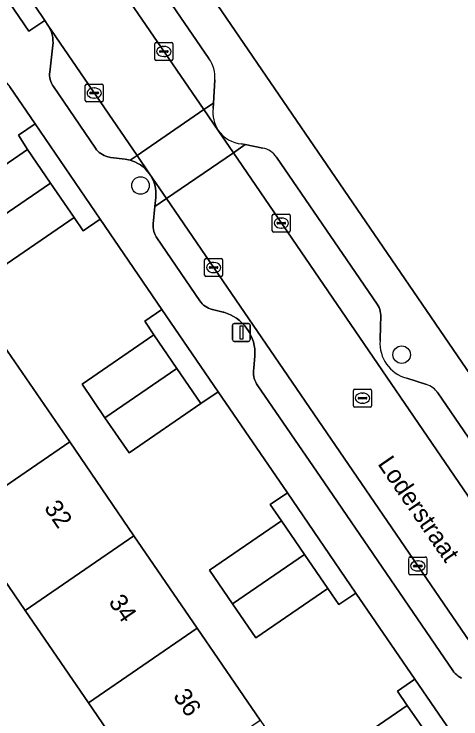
# Model space of a CAD drawing. Extents: x 157445 to 158888, y 383061 to 384688.
# Drawn here: x 158424.77 to 158449.67, y 383649.76 to 383689.04 of the extents above; entities that cross this region are included whole.
import ezdxf

# ---------------------------------------------------------------- set-up
doc = ezdxf.new("R2010")
doc.units = 0
for name, color, linetype in [('IMGEO_Boom', 7, 'Continuous'), ('IMGEO_Erf', 7, 'Continuous'), ('IMGEO_Kolk', 7, 'Continuous'), ('IMGEO_Lichtmast', 7, 'Continuous'), ('IMGEO_Openbare_ruimte_label', 7, 'Continuous'), ('IMGEO_Pand', 7, 'Continuous'), ('IMGEO_Pand_nummerreeks', 7, 'Continuous'), ('IMGEO_Parkeervlak_open', 7, 'Continuous'), ('IMGEO_Rijbaan_lokaal_open', 7, 'Continuous'), ('IMGEO_Rioolput', 7, 'Continuous'), ('IMGEO_Voetpad_open', 7, 'Continuous')]:
    doc.layers.add(name, color=color, linetype=linetype)

msp = doc.modelspace()

# ---------------------------------------------------------------- linework, layer by layer
at = {"layer": 'IMGEO_Boom'}
for centre in [(158431.809, 383679.483), (158446.367, 383670.055)]:
    msp.add_circle(centre, 0.489, dxfattribs=at)
at = {"layer": 'IMGEO_Erf'}
for points in [[(158413.081, 383723.175), (158463.285, 383649.821), (158470.621, 383654.492), (158471.026, 383654.075), (158477.748, 383658.874), (158478.003, 383659.037), (158479.785, 383660.174), (158479.466, 383660.775), (158485.785, 383665.145)], [(158421.479, 383678.728), (158425.514, 383681.495), (158425.012, 383682.282), (158425.935, 383682.914), (158424.522, 383684.978)], [(158442.687, 383647.772), (158446.679, 383650.509), (158446.139, 383651.3), (158447.105, 383651.962), (158443.812, 383656.77), (158442.871, 383656.125), (158442.251, 383657.021), (158438.239, 383654.27), (158436.942, 383656.163), (158435.65, 383658.047), (158439.662, 383660.798), (158439.046, 383661.697), (158439.999, 383662.349), (158436.147, 383667.989), (158435.181, 383667.328), (158431.174, 383664.581), (158429.831, 383666.54), (158428.551, 383668.407), (158432.557, 383671.154), (158432.053, 383671.923), (158433.002, 383672.572), (158429.557, 383677.603), (158428.625, 383676.965), (158428.115, 383677.701), (158424.081, 383674.934)]]:
    msp.add_lwpolyline(points, dxfattribs=at)
msp.add_lwpolyline([(158431.447, 383659.961), (158434.972, 383654.814), (158438.48, 383649.69), (158441.943, 383644.634), (158445.532, 383639.392), (158449.026, 383634.29), (158452.94, 383628.575), (158446.874, 383624.42), (158442.96, 383630.135), (158439.466, 383635.237), (158435.876, 383640.479), (158432.414, 383645.536), (158428.905, 383650.66), (158425.381, 383655.806), (158421.798, 383661.038), (158419.388, 383659.387), (158415.919, 383664.452), (158418.329, 383666.103), (158414.73, 383671.358), (158410.935, 383676.9), (158417.002, 383681.055), (158420.797, 383675.513), (158424.396, 383670.258), (158427.864, 383665.193)], close=True, dxfattribs=at)
at = {"layer": 'IMGEO_Kolk'}
for p, q in [((158432.61, 383686.528), (158432.61, 383687.38)), ((158432.685, 383687.454), (158433.537, 383687.454)), ((158433.611, 383687.38), (158433.611, 383686.528)), ((158432.869, 383686.948), (158432.869, 383686.96)), ((158433.307, 383686.911), (158432.909, 383686.911)), ((158432.912, 383686.997), (158433.31, 383686.997)), ((158433.098, 383687.234), (158433.123, 383687.234)), ((158433.353, 383686.96), (158433.353, 383686.948)), ((158433.121, 383686.674), (158433.096, 383686.674)), ((158433.537, 383686.454), (158432.685, 383686.454)), ((158428.733, 383684.214), (158428.733, 383685.066)), ((158428.808, 383685.14), (158429.66, 383685.14)), ((158429.221, 383684.92), (158429.246, 383684.92)), ((158429.734, 383685.066), (158429.734, 383684.214)), ((158428.992, 383684.634), (158428.992, 383684.646)), ((158429.43, 383684.597), (158429.032, 383684.597)), ((158429.035, 383684.683), (158429.433, 383684.683)), ((158429.476, 383684.646), (158429.476, 383684.634)), ((158429.66, 383684.14), (158428.808, 383684.14)), ((158429.244, 383684.36), (158429.219, 383684.36)), ((158439.232, 383677.888), (158440.084, 383677.888)), ((158439.157, 383676.962), (158439.157, 383677.814)), ((158439.645, 383677.668), (158439.67, 383677.668)), ((158440.158, 383677.814), (158440.158, 383676.962)), ((158439.416, 383677.382), (158439.416, 383677.394)), ((158439.854, 383677.345), (158439.456, 383677.345)), ((158439.459, 383677.431), (158439.857, 383677.431)), ((158439.668, 383677.108), (158439.643, 383677.108)), ((158439.9, 383677.394), (158439.9, 383677.382)), ((158440.084, 383676.888), (158439.232, 383676.888)), ((158435.386, 383674.488), (158435.386, 383675.34)), ((158435.461, 383675.414), (158436.313, 383675.414)), ((158435.874, 383675.194), (158435.899, 383675.194)), ((158436.387, 383675.34), (158436.387, 383674.488)), ((158435.645, 383674.908), (158435.645, 383674.92)), ((158436.083, 383674.871), (158435.685, 383674.871)), ((158435.688, 383674.957), (158436.086, 383674.957)), ((158436.129, 383674.92), (158436.129, 383674.908)), ((158436.313, 383674.414), (158435.461, 383674.414)), ((158435.897, 383674.634), (158435.872, 383674.634)), ((158446.764, 383657.853), (158446.764, 383658.705)), ((158446.839, 383658.779), (158447.691, 383658.779)), ((158447.765, 383658.705), (158447.765, 383657.853)), ((158447.023, 383658.273), (158447.023, 383658.285)), ((158447.461, 383658.236), (158447.063, 383658.236)), ((158447.066, 383658.322), (158447.464, 383658.322)), ((158447.252, 383658.559), (158447.277, 383658.559)), ((158447.507, 383658.285), (158447.507, 383658.273)), ((158447.275, 383657.999), (158447.25, 383657.999)), ((158447.691, 383657.779), (158446.839, 383657.779))]:
    msp.add_line(p, q, dxfattribs=at)
for points in [[(158432.61, 383686.528), (158432.61, 383687.38)], [(158432.685, 383687.454), (158433.537, 383687.454)], [(158433.611, 383687.38), (158433.611, 383686.528)], [(158433.537, 383686.454), (158432.685, 383686.454)], [(158428.733, 383684.214), (158428.733, 383685.066)], [(158428.808, 383685.14), (158429.66, 383685.14)], [(158429.734, 383685.066), (158429.734, 383684.214)], [(158429.66, 383684.14), (158428.808, 383684.14)], [(158439.232, 383677.888), (158440.084, 383677.888)], [(158439.157, 383676.962), (158439.157, 383677.814)], [(158440.158, 383677.814), (158440.158, 383676.962)], [(158440.084, 383676.888), (158439.232, 383676.888)], [(158435.386, 383674.488), (158435.386, 383675.34)], [(158435.461, 383675.414), (158436.313, 383675.414)], [(158436.387, 383675.34), (158436.387, 383674.488)], [(158436.313, 383674.414), (158435.461, 383674.414)], [(158446.764, 383657.853), (158446.764, 383658.705)], [(158446.839, 383658.779), (158447.691, 383658.779)], [(158447.765, 383658.705), (158447.765, 383657.853)], [(158447.691, 383657.779), (158446.839, 383657.779)]]:
    msp.add_lwpolyline(points, dxfattribs=at)
for centre, radius, start, end in [((158432.687, 383687.378), 0.0765, 91.552, 178.448), ((158432.687, 383687.378), 0.0765, 91.552, 178.448), ((158433.535, 383687.378), 0.0765, 1.552, 88.448), ((158433.535, 383687.378), 0.0765, 1.552, 88.448), ((158432.909, 383686.957), 0.0403, 85.8775, 175.7526), ((158432.906, 383686.947), 0.0366, 178.938, 274.7102), ((158433.31, 383686.954), 0.043, 264.8664, 352.4533), ((158433.314, 383686.959), 0.0386, 1.7309, 96.639), ((158432.687, 383686.53), 0.0765, 181.552, 268.448), ((158432.687, 383686.53), 0.0765, 181.552, 268.448), ((158433.535, 383686.53), 0.0765, 271.552, 358.448), ((158433.535, 383686.53), 0.0765, 271.552, 358.448), ((158428.81, 383685.064), 0.0765, 91.552, 178.448), ((158428.81, 383685.064), 0.0765, 91.552, 178.448), ((158429.658, 383685.064), 0.0765, 1.552, 88.448), ((158429.658, 383685.064), 0.0765, 1.552, 88.448), ((158429.032, 383684.643), 0.0403, 85.8775, 175.7526), ((158429.029, 383684.633), 0.0366, 178.938, 274.7102), ((158429.433, 383684.64), 0.043, 264.8664, 352.4533), ((158429.437, 383684.645), 0.0386, 1.7309, 96.639), ((158428.81, 383684.216), 0.0765, 181.552, 268.448), ((158428.81, 383684.216), 0.0765, 181.552, 268.448), ((158429.658, 383684.216), 0.0765, 271.552, 358.448), ((158429.658, 383684.216), 0.0765, 271.552, 358.448), ((158439.234, 383677.812), 0.0765, 91.552, 178.448), ((158439.234, 383677.812), 0.0765, 91.552, 178.448), ((158440.082, 383677.812), 0.0765, 1.552, 88.448), ((158440.082, 383677.812), 0.0765, 1.552, 88.448), ((158439.456, 383677.391), 0.0403, 85.8775, 175.7526), ((158439.453, 383677.381), 0.0366, 178.938, 274.7102), ((158439.857, 383677.388), 0.043, 264.8664, 352.4533), ((158439.861, 383677.393), 0.0386, 1.7309, 96.639), ((158439.234, 383676.964), 0.0765, 181.552, 268.448), ((158439.234, 383676.964), 0.0765, 181.552, 268.448), ((158440.082, 383676.964), 0.0765, 271.552, 358.448), ((158440.082, 383676.964), 0.0765, 271.552, 358.448), ((158435.463, 383675.338), 0.0765, 91.552, 178.448), ((158435.463, 383675.338), 0.0765, 91.552, 178.448), ((158436.311, 383675.338), 0.0765, 1.552, 88.448), ((158436.311, 383675.338), 0.0765, 1.552, 88.448), ((158435.685, 383674.917), 0.0403, 85.8775, 175.7526), ((158435.682, 383674.907), 0.0366, 178.938, 274.7102), ((158436.086, 383674.914), 0.043, 264.8664, 352.4533), ((158436.09, 383674.919), 0.0386, 1.7309, 96.639), ((158435.463, 383674.49), 0.0765, 181.552, 268.448), ((158435.463, 383674.49), 0.0765, 181.552, 268.448), ((158436.311, 383674.49), 0.0765, 271.552, 358.448), ((158436.311, 383674.49), 0.0765, 271.552, 358.448), ((158446.841, 383658.703), 0.0765, 91.552, 178.448), ((158446.841, 383658.703), 0.0765, 91.552, 178.448), ((158447.689, 383658.703), 0.0765, 1.552, 88.448), ((158447.689, 383658.703), 0.0765, 1.552, 88.448), ((158447.063, 383658.282), 0.0403, 85.8775, 175.7526), ((158447.06, 383658.272), 0.0366, 178.938, 274.7102), ((158447.464, 383658.279), 0.043, 264.8664, 352.4533), ((158447.468, 383658.284), 0.0386, 1.7309, 96.639), ((158446.841, 383657.855), 0.0765, 181.552, 268.448), ((158446.841, 383657.855), 0.0765, 181.552, 268.448), ((158447.689, 383657.855), 0.0765, 271.552, 358.448), ((158447.689, 383657.855), 0.0765, 271.552, 358.448)]:
    msp.add_arc(centre, radius, start, end, dxfattribs=at)
for centre, major_axis, ratio, start_param, end_param in [((158433.097, 383686.954), (-0.387, 0.002), 0.722429, 4.712389, 7.853982), ((158433.122, 383686.954), (-0.39, 0.002), 0.717154, 1.570796, 4.712389), ((158429.22, 383684.64), (-0.387, 0.002), 0.722429, 4.712389, 7.853982), ((158429.245, 383684.64), (-0.39, 0.002), 0.717154, 1.570796, 4.712389), ((158439.644, 383677.388), (-0.387, 0.002), 0.722429, 4.712389, 7.853982), ((158439.669, 383677.388), (-0.39, 0.002), 0.717154, 1.570796, 4.712389), ((158435.873, 383674.914), (-0.387, 0.002), 0.722429, 4.712389, 7.853982), ((158435.898, 383674.914), (-0.39, 0.002), 0.717154, 1.570796, 4.712389), ((158447.251, 383658.279), (-0.387, 0.002), 0.722429, 4.712389, 7.853982), ((158447.276, 383658.279), (-0.39, 0.002), 0.717154, 1.570796, 4.712389)]:
    msp.add_ellipse(centre, major_axis=major_axis, ratio=ratio, start_param=start_param, end_param=end_param, dxfattribs=at)
at = {"layer": 'IMGEO_Lichtmast'}
for p, q in [((158436.936, 383670.894), (158436.936, 383671.694)), ((158436.936, 383671.694), (158436.936, 383670.894)), ((158437.036, 383671.794), (158437.826, 383671.794)), ((158437.826, 383671.794), (158437.036, 383671.794)), ((158437.926, 383671.694), (158437.926, 383670.894)), ((158437.926, 383670.894), (158437.926, 383671.694)), ((158437.826, 383670.794), (158437.036, 383670.794)), ((158437.036, 383670.794), (158437.826, 383670.794))]:
    msp.add_line(p, q, dxfattribs=at)
msp.add_lwpolyline([(158437.356, 383671.669), (158437.506, 383671.669), (158437.506, 383670.919), (158437.356, 383670.919), (158437.356, 383671.669)], dxfattribs=at)
for centre, start, end in [((158437.036, 383671.694), 90, 180), ((158437.036, 383671.694), 90, 180), ((158437.826, 383671.694), 0, 90), ((158437.826, 383671.694), 360, 90), ((158437.036, 383670.894), 180, 270), ((158437.036, 383670.894), 180, 270), ((158437.826, 383670.894), 270, 0), ((158437.826, 383670.894), 270, 0)]:
    msp.add_arc(centre, 0.1, start, end, dxfattribs=at)
at = {"layer": 'IMGEO_Pand'}
for points in [[(158422.761, 383676.858), (158426.798, 383679.623), (158425.514, 383681.495), (158421.479, 383678.728)], [(158422.761, 383676.858), (158424.081, 383674.934), (158428.115, 383677.701), (158426.798, 383679.623)], [(158433.839, 383669.285), (158432.557, 383671.154), (158428.551, 383668.407), (158429.831, 383666.54)], [(158424.396, 383670.258), (158418.329, 383666.103), (158415.919, 383664.452), (158419.388, 383659.387), (158421.798, 383661.038), (158427.864, 383665.193)], [(158433.839, 383669.285), (158429.831, 383666.54), (158431.174, 383664.581), (158435.181, 383667.328)], [(158427.864, 383665.193), (158421.798, 383661.038), (158425.381, 383655.806), (158431.447, 383659.961)], [(158440.956, 383658.911), (158439.662, 383660.798), (158435.65, 383658.047), (158436.942, 383656.163)], [(158425.381, 383655.806), (158428.905, 383650.66), (158434.972, 383654.814), (158431.447, 383659.961)], [(158440.956, 383658.911), (158436.942, 383656.163), (158438.239, 383654.27), (158442.251, 383657.021)], [(158432.414, 383645.536), (158438.48, 383649.69), (158434.972, 383654.814), (158428.905, 383650.66)], [(158443.914, 383645.984), (158447.907, 383648.718), (158446.679, 383650.509), (158442.687, 383647.772)]]:
    msp.add_lwpolyline(points, close=True, dxfattribs=at)
at = {"layer": 'IMGEO_Parkeervlak_open'}
for points in [[(158426.308, 383696.891), (158435.343, 383683.712), (158435.875, 383684.076), (158435.956, 383685.375)], [(158435.627, 383686.565), (158429.96, 383694.844)], [(158435.858, 383683.797), (158435.875, 383684.076), (158435.343, 383683.712), (158436.139, 383682.551)], [(158436.139, 383682.551), (158436.987, 383681.311), (158437.646, 383681.762), (158437.439, 383681.802)], [(158438.625, 383681.572), (158437.646, 383681.762), (158436.987, 383681.311), (158455.335, 383654.483), (158455.755, 383654.771), (158455.797, 383654.993), (158456.02, 383656.138)], [(158445.159, 383670.837), (158445.188, 383671.68), (158445.205, 383672.158), (158445.204, 383672.265), (158445.193, 383672.372), (158445.173, 383672.478), (158445.143, 383672.581), (158445.105, 383672.681), (158445.057, 383672.778), (158444.996, 383672.877), (158443.554, 383674.983), (158439.387, 383681.072)], [(158451.608, 383651.926), (158433.261, 383678.756), (158432.611, 383678.311), (158432.518, 383677.357), (158432.512, 383677.249), (158432.516, 383677.142), (158432.53, 383677.035), (158432.553, 383676.929), (158432.586, 383676.827), (158432.627, 383676.727), (158432.677, 383676.632), (158432.721, 383676.563), (158435.12, 383673.057), (158435.183, 383672.972), (158435.254, 383672.893), (158435.331, 383672.821), (158435.415, 383672.755), (158435.504, 383672.698), (158435.597, 383672.649), (158435.695, 383672.608), (158435.796, 383672.576), (158435.828, 383672.568), (158436.417, 383672.426), (158436.454, 383672.417), (158436.642, 383672.359), (158436.825, 383672.284), (158436.999, 383672.193), (158437.166, 383672.087), (158437.322, 383671.967), (158437.466, 383671.833), (158437.598, 383671.686), (158437.717, 383671.529), (158437.802, 383671.404), (158437.866, 383671.305), (158437.96, 383671.133), (158438.039, 383670.953), (158438.102, 383670.766), (158438.147, 383670.575), (158438.175, 383670.38), (158438.186, 383670.184), (158438.179, 383669.987), (158438.125, 383669.299), (158438.113, 383669.153), (158438.109, 383669.046), (158438.115, 383668.939), (158438.13, 383668.833), (158438.154, 383668.729), (158438.188, 383668.627), (158438.231, 383668.529), (158438.282, 383668.435), (158438.318, 383668.38), (158442.063, 383662.905), (158449.216, 383652.447), (158449.281, 383652.361), (158449.354, 383652.281), (158449.433, 383652.207), (158449.519, 383652.141), (158449.611, 383652.084), (158449.707, 383652.034)], [(158447.754, 383668.393), (158446.644, 383668.743)], [(158455.832, 383657.045), (158448.384, 383667.926)]]:
    msp.add_lwpolyline(points, dxfattribs=at)
for points in [[(158431.231, 383680.892), (158431.618, 383681.158), (158426.649, 383688.421), (158426.727, 383688.296), (158426.793, 383688.164), (158426.848, 383688.027), (158426.889, 383687.885), (158426.918, 383687.74), (158426.934, 383687.594), (158426.937, 383687.446), (158426.926, 383687.299), (158426.753, 383685.81), (158426.745, 383685.703), (158426.747, 383685.596), (158426.759, 383685.49), (158426.78, 383685.385), (158426.81, 383685.282), (158426.85, 383685.182), (158426.898, 383685.086), (158426.955, 383684.994), (158429.298, 383681.568), (158429.363, 383681.482), (158429.435, 383681.402), (158429.513, 383681.329), (158429.598, 383681.264), (158429.689, 383681.206), (158429.784, 383681.157), (158429.884, 383681.116), (158429.986, 383681.084), (158430.091, 383681.062), (158430.136, 383681.055), (158430.949, 383680.95)], [(158431.231, 383680.892), (158431.325, 383680.863), (158431.493, 383680.799), (158431.654, 383680.72), (158431.807, 383680.628), (158431.951, 383680.521), (158432.086, 383680.403), (158432.209, 383680.273), (158432.32, 383680.132), (158431.618, 383681.158)], [(158432.32, 383680.132), (158432.393, 383680.017), (158432.477, 383679.858), (158432.546, 383679.692), (158432.601, 383679.521), (158432.639, 383679.345), (158432.662, 383679.167), (158432.669, 383678.987), (158432.66, 383678.808), (158432.611, 383678.311), (158433.261, 383678.756)]]:
    msp.add_lwpolyline(points, close=True, dxfattribs=at)
for centre, radius, start, end in [((158434.06, 383685.491), 1.9, 356.4919, 34.4172), ((158437.715, 383683.561), 1.872, 172.7599, 212.6578), ((158437.622, 383683.623), 1.83, 215.853, 264.2498), ((158438.395, 383680.39), 1.204, 34.484, 78.9728), ((158447.182, 383670.698), 2.028, 176.0713, 254.6149), ((158447.404, 383667.262), 1.184, 34.1153, 72.7879)]:
    msp.add_arc(centre, radius, start, end, dxfattribs=at)
at = {"layer": 'IMGEO_Rijbaan_lokaal_open'}
for points in [[(158409.052, 383722.098), (158408.907, 383722.31), (158405.212, 383719.743), (158408.432, 383715.085), (158418.774, 383699.936), (158420.72, 383697.208), (158421.001, 383696.792), (158426.471, 383688.683), (158426.649, 383688.421), (158431.618, 383681.158), (158435.343, 383683.712), (158426.308, 383696.891), (158424.47, 383699.577)], [(158436.139, 383682.551), (158435.343, 383683.712), (158431.618, 383681.158), (158432.32, 383680.132), (158433.261, 383678.756), (158436.987, 383681.311)], [(158451.608, 383651.926), (158455.335, 383654.483), (158436.987, 383681.311), (158433.261, 383678.756)]]:
    msp.add_lwpolyline(points, close=True, dxfattribs=at)
at = {"layer": 'IMGEO_Rioolput'}
for p, q in [((158443.682, 383667.206), (158443.682, 383668.058)), ((158443.757, 383668.132), (158444.609, 383668.132)), ((158444.683, 383668.058), (158444.683, 383667.206)), ((158443.941, 383667.626), (158443.941, 383667.638)), ((158443.984, 383667.675), (158444.382, 383667.675)), ((158444.17, 383667.912), (158444.195, 383667.912)), ((158444.425, 383667.638), (158444.425, 383667.626)), ((158444.379, 383667.589), (158443.981, 383667.589)), ((158444.193, 383667.352), (158444.168, 383667.352)), ((158444.609, 383667.132), (158443.757, 383667.132))]:
    msp.add_line(p, q, dxfattribs=at)
for points in [[(158443.682, 383667.206), (158443.682, 383668.058)], [(158443.757, 383668.132), (158444.609, 383668.132)], [(158444.683, 383668.058), (158444.683, 383667.206)], [(158444.609, 383667.132), (158443.757, 383667.132)]]:
    msp.add_lwpolyline(points, dxfattribs=at)
for centre, radius, start, end in [((158443.759, 383668.056), 0.0765, 91.552, 178.448), ((158443.759, 383668.056), 0.0765, 91.552, 178.448), ((158444.607, 383668.056), 0.0765, 1.552, 88.448), ((158444.607, 383668.056), 0.0765, 1.552, 88.448), ((158443.981, 383667.635), 0.0403, 85.8775, 175.7526), ((158444.386, 383667.637), 0.0386, 1.7309, 96.639), ((158443.978, 383667.625), 0.0366, 178.938, 274.7102), ((158444.382, 383667.632), 0.043, 264.8664, 352.4533), ((158443.759, 383667.208), 0.0765, 181.552, 268.448), ((158443.759, 383667.208), 0.0765, 181.552, 268.448), ((158444.607, 383667.208), 0.0765, 271.552, 358.448), ((158444.607, 383667.208), 0.0765, 271.552, 358.448)]:
    msp.add_arc(centre, radius, start, end, dxfattribs=at)
for centre, major_axis, ratio, start_param, end_param in [((158444.169, 383667.632), (-0.387, 0.002), 0.722429, 4.712389, 7.853982), ((158444.194, 383667.632), (-0.39, 0.002), 0.717154, 1.570796, 4.712389)]:
    msp.add_ellipse(centre, major_axis=major_axis, ratio=ratio, start_param=start_param, end_param=end_param, dxfattribs=at)
at = {"layer": 'IMGEO_Voetpad_open'}
for points in [[(158461.899, 383644.892), (158462.049, 383644.672), (158462.924, 383645.271), (158468.525, 383637.088), (158469.244, 383641.352), (158466.416, 383645.45), (158463.285, 383649.821), (158413.081, 383723.175)], [(158449.707, 383652.034), (158449.611, 383652.084), (158449.519, 383652.141), (158449.433, 383652.207), (158449.354, 383652.281), (158449.281, 383652.361), (158449.216, 383652.447), (158442.063, 383662.905), (158438.318, 383668.38), (158438.282, 383668.435), (158438.231, 383668.529), (158438.188, 383668.627), (158438.154, 383668.729), (158438.13, 383668.833), (158438.115, 383668.939), (158438.109, 383669.046), (158438.113, 383669.153), (158438.125, 383669.299), (158438.179, 383669.987), (158438.186, 383670.184), (158438.175, 383670.38), (158438.147, 383670.575), (158438.102, 383670.766), (158438.039, 383670.953), (158437.96, 383671.133), (158437.866, 383671.305), (158437.802, 383671.404), (158437.717, 383671.529), (158437.598, 383671.686), (158437.466, 383671.833), (158437.322, 383671.967), (158437.166, 383672.087), (158436.999, 383672.193), (158436.825, 383672.284), (158436.642, 383672.359), (158436.454, 383672.417), (158436.417, 383672.426), (158435.828, 383672.568), (158435.796, 383672.576), (158435.695, 383672.608), (158435.597, 383672.649), (158435.504, 383672.698), (158435.415, 383672.755), (158435.331, 383672.821), (158435.254, 383672.893), (158435.183, 383672.972), (158435.12, 383673.057), (158432.721, 383676.563), (158432.677, 383676.632), (158432.627, 383676.727), (158432.586, 383676.827), (158432.553, 383676.929), (158432.53, 383677.035), (158432.516, 383677.142), (158432.512, 383677.249), (158432.518, 383677.357), (158432.611, 383678.311), (158432.66, 383678.808), (158432.669, 383678.987), (158432.662, 383679.167), (158432.639, 383679.345), (158432.601, 383679.521), (158432.546, 383679.692), (158432.477, 383679.858), (158432.393, 383680.017), (158432.32, 383680.132), (158432.209, 383680.273), (158432.086, 383680.403), (158431.951, 383680.521), (158431.807, 383680.628), (158431.654, 383680.72), (158431.493, 383680.799), (158431.325, 383680.863), (158431.231, 383680.892), (158430.949, 383680.95), (158430.136, 383681.055), (158430.091, 383681.062), (158429.986, 383681.084), (158429.884, 383681.116), (158429.784, 383681.157), (158429.689, 383681.206), (158429.598, 383681.264), (158429.513, 383681.329), (158429.435, 383681.402), (158429.363, 383681.482), (158429.298, 383681.568), (158426.955, 383684.994), (158426.898, 383685.086), (158426.85, 383685.182), (158426.81, 383685.282), (158426.78, 383685.385), (158426.759, 383685.49), (158426.747, 383685.596), (158426.745, 383685.703), (158426.753, 383685.81), (158426.926, 383687.299), (158426.937, 383687.446), (158426.934, 383687.594), (158426.918, 383687.74), (158426.889, 383687.885), (158426.848, 383688.027), (158426.793, 383688.164), (158426.727, 383688.296), (158426.649, 383688.421), (158426.471, 383688.683), (158425.596, 383688.085), (158420.071, 383696.163)], [(158429.96, 383694.844), (158435.627, 383686.565)], [(158418.79, 383692.748), (158421.659, 383688.498), (158424.522, 383684.978), (158425.935, 383682.914), (158429.557, 383677.603), (158433.002, 383672.572), (158436.147, 383667.989), (158439.999, 383662.349), (158443.812, 383656.77), (158447.105, 383651.962), (158451.556, 383645.471), (158454.748, 383640.795), (158457.32, 383637.049), (158480.295, 383603.601), (158481.671, 383601.572), (158481.829, 383601.34), (158481.627, 383599.395), (158485.469, 383602.026)], [(158435.956, 383685.375), (158435.875, 383684.076), (158435.858, 383683.797)], [(158437.439, 383681.802), (158437.646, 383681.762), (158438.625, 383681.572)], [(158439.387, 383681.072), (158443.554, 383674.983), (158444.996, 383672.877), (158445.057, 383672.778), (158445.105, 383672.681), (158445.143, 383672.581), (158445.173, 383672.478), (158445.193, 383672.372), (158445.204, 383672.265), (158445.205, 383672.158), (158445.188, 383671.68), (158445.159, 383670.837)], [(158446.644, 383668.743), (158447.754, 383668.393)], [(158448.384, 383667.926), (158455.832, 383657.045)]]:
    msp.add_lwpolyline(points, dxfattribs=at)
for points in [[(158421.001, 383696.792), (158420.071, 383696.163), (158425.596, 383688.085), (158426.471, 383688.683)], [(158425.935, 383682.914), (158425.012, 383682.282), (158425.514, 383681.495), (158426.798, 383679.623), (158428.115, 383677.701), (158428.625, 383676.965), (158429.557, 383677.603)], [(158433.002, 383672.572), (158432.053, 383671.923), (158432.557, 383671.154), (158433.839, 383669.285), (158435.181, 383667.328), (158436.147, 383667.989)], [(158439.999, 383662.349), (158439.046, 383661.697), (158439.662, 383660.798), (158440.956, 383658.911), (158442.251, 383657.021), (158442.871, 383656.125), (158443.812, 383656.77)], [(158447.105, 383651.962), (158446.139, 383651.3), (158446.679, 383650.509), (158447.907, 383648.718), (158449.242, 383646.772), (158450.591, 383644.81), (158451.556, 383645.471)]]:
    msp.add_lwpolyline(points, close=True, dxfattribs=at)
for centre, radius, start, end in [((158434.06, 383685.491), 1.9, 356.4919, 34.4172), ((158437.715, 383683.561), 1.872, 172.7599, 212.6578), ((158437.622, 383683.623), 1.83, 215.853, 264.2498), ((158438.395, 383680.39), 1.204, 34.484, 78.9728), ((158447.182, 383670.698), 2.028, 176.0713, 254.6149), ((158447.404, 383667.262), 1.184, 34.1153, 72.7879)]:
    msp.add_arc(centre, radius, start, end, dxfattribs=at)

# ---------------------------------------------------------------- texts
at = {"layer": 'IMGEO_Openbare_ruimte_label'}
msp.add_text('Loderstraat', height=1, rotation=304.4849, dxfattribs=at).set_placement((158444.994, 383663.973))
at = {"layer": 'IMGEO_Pand_nummerreeks'}
for s, p in [('32', (158426.405, 383661.518)), ('34', (158430, 383656.267)), ('36', (158433.594, 383651.019))]:
    msp.add_text(s, height=1, rotation=304.4031, dxfattribs=at).set_placement(p)

doc.saveas('drawing.dxf')
